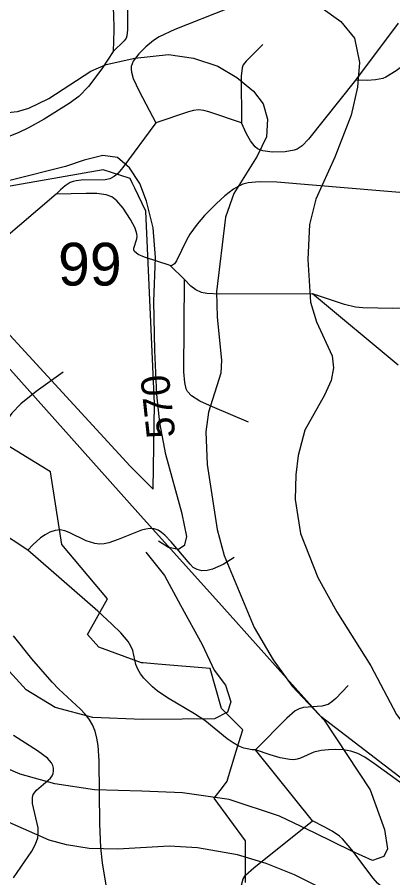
# Model space of a CAD drawing. Extents: x -709584 to -702006, y -1161789 to -1157496.
# Drawn here: x -706210.7 to -706078.8, y -1159031.9 to -1158729.9 of the extents above; entities that cross this region are included whole.
import ezdxf

# ---------------------------------------------------------------- set-up
doc = ezdxf.new("R2010")
doc.units = 0
for name, color, linetype in [('120_vrstevnice hlavní', 7, 'Continuous'), ('121_vrstevnice hlavní_popis', 7, 'Continuous'), ('122_vrstevnice základní', 7, 'Continuous'), ('408_BPEJ_linie', 7, 'Continuous'), ('409_BPEJ_popis', 7, 'Continuous'), ('411_akumulovaný odtok', 7, 'Continuous')]:
    doc.layers.add(name, color=color, linetype=linetype)

msp = doc.modelspace()

# ---------------------------------------------------------------- linework, layer by layer
at = {"layer": '120_vrstevnice hlavní'}
for points in [[(-706161.08, -1158913.64), (-706157.52, -1158915.89), (-706154.09, -1158916.59), (-706151.85, -1158915.06), (-706151.15, -1158912.14), (-706152.82, -1158904.23), (-706158.56, -1158883.42), (-706160.57, -1158872.25), (-706161.72, -1158862.28), (-706162.33, -1158846.88), (-706162.76, -1158829.7), (-706162.17, -1158814.25), (-706162.97, -1158803.77), (-706165.26, -1158794.46), (-706167.63, -1158788.26), (-706171.21, -1158782.75), (-706175.49, -1158779.12), (-706180.64, -1158778.41), (-706187.17, -1158780.09), (-706193.71, -1158782.29), (-706213.26, -1158787.25)], [(-706165.56, -1158917.68), (-706158.94, -1158925.9), (-706153.32, -1158936.23), (-706145.74, -1158950.03), (-706141.49, -1158959.01), (-706137.56, -1158964.35), (-706135.7, -1158970.2), (-706136.92, -1158973.8), (-706141.4, -1158976.18), (-706152.83, -1158976.27), (-706166.75, -1158976.37), (-706184.11, -1158975.7), (-706197.32, -1158972.2), (-706207.59, -1158965.97), (-706217.16, -1158955.61), (-706229.47, -1158944.91), (-706241.64, -1158935.25), (-706258.86, -1158925.01)]]:
    msp.add_lwpolyline(points, dxfattribs=at)
at = {"layer": '122_vrstevnice základní'}
for points in [[(-706104.13, -1158726.39), (-706097.12, -1158731.4), (-706092.34, -1158737.25), (-706090.5, -1158745.77), (-706091.23, -1158754.51), (-706093.51, -1158764.28), (-706099.24, -1158779), (-706105.83, -1158793.72), (-706108.11, -1158802.63), (-706108.68, -1158814.98), (-706107.76, -1158829.93)], [(-706222.03, -1158764.14), (-706210.59, -1158763), (-706206.59, -1158761.85), (-706199.58, -1158758.42), (-706184.85, -1158748.84), (-706179.41, -1158746.55), (-706169.4, -1158744.26), (-706157.56, -1158743.01), (-706148.81, -1158744.25), (-706140.25, -1158747.04), (-706133.57, -1158751.02)], [(-706133.57, -1158751.02), (-706127.76, -1158755.86), (-706124.35, -1158760.33), (-706122.83, -1158765.66), (-706123.2, -1158771.84), (-706126.5, -1158778.71), (-706134.63, -1158791.72), (-706137.59, -1158800.11), (-706140.78, -1158826.26), (-706140.48, -1158835.19), (-706138.94, -1158850.23), (-706139.23, -1158854.81), (-706143.52, -1158868.54), (-706144.52, -1158875.4), (-706143.95, -1158886.84), (-706140.51, -1158909.73), (-706138.08, -1158918.88), (-706127.5, -1158944.05), (-706120.78, -1158955.49), (-706114.2, -1158964.64), (-706102.9, -1158976.66), (-706086.73, -1159001.02), (-706081.78, -1159014.95), (-706080.71, -1159021.74), (-706081.99, -1159024.44), (-706085.97, -1159025.85), (-706093.18, -1159022.59), (-706106.09, -1159016.24), (-706118.59, -1159010.34), (-706136.24, -1159004.42), (-706152.71, -1159002.11), (-706166.95, -1159001.52), (-706183.55, -1159001.05), (-706197.44, -1158998.92), (-706209.61, -1158995.6), (-706220.92, -1158990.74)], [(-706107.76, -1158829.93), (-706105.62, -1158836.79), (-706100.18, -1158848.8), (-706099.61, -1158852.95), (-706100.47, -1158857.38), (-706102.76, -1158862.53), (-706109.77, -1158874.83), (-706112.05, -1158883.7), (-706112.91, -1158890.56), (-706113.06, -1158899.14), (-706111.2, -1158911.16), (-706105.19, -1158926.6), (-706098.47, -1158938.62), (-706086.6, -1158957.49), (-706077.59, -1158974.66), (-706070.72, -1158983.52), (-706051.84, -1159001.26), (-706049.7, -1159004.69), (-706046.41, -1159013.27), (-706043.55, -1159023.57), (-706038.83, -1159032.15)], [(-706086.45, -1159044.3), (-706113.34, -1159030.86), (-706123.35, -1159026.86), (-706133.36, -1159023.85), (-706147.38, -1159021.42), (-706157.39, -1159020.85), (-706175.41, -1159021.85), (-706185.42, -1159021.71), (-706193.43, -1159020.42), (-706199.44, -1159018.7), (-706213.45, -1159012.55), (-706224.32, -1159006.26), (-706241.34, -1158995.11), (-706249.92, -1158991.25)]]:
    msp.add_lwpolyline(points, dxfattribs=at)
at = {"layer": '408_BPEJ_linie'}
for points in [[(-706180.5, -1158783.5), (-706218, -1158790), (-706219.54, -1158789.71), (-706240.72, -1158785.76), (-706243.76, -1158785.89), (-706248.05, -1158786.82), (-706250.59, -1158786.2), (-706254.71, -1158786.38), (-706253.1, -1158793.2), (-706251.5, -1158800), (-706171, -1158887.5), (-706166.59, -1158891.91), (-706163, -1158895.5), (-706162.5, -1158865.5), (-706165.5, -1158798), (-706169.38, -1158789.88), (-706170.29, -1158787.98), (-706171, -1158786.5), (-706174.61, -1158785.36), (-706180.5, -1158783.5)], [(-706073.32, -1158998.96), (-706104, -1158975.5), (-706116.15, -1158961.93), (-706137.95, -1158937.58), (-706168.3, -1158903.68), (-706239.39, -1158824.28)], [(-706130.5, -1159033.54), (-706130.5, -1159019), (-706141.5, -1159004), (-706138.64, -1159000.19), (-706137, -1158998), (-706136.49, -1158996.33), (-706133.8, -1158987.52), (-706132.28, -1158982.56), (-706131.5, -1158980), (-706139, -1158972.5), (-706143, -1158958.5), (-706161.28, -1158956.98), (-706166.48, -1158956.54), (-706167, -1158956.5), (-706182, -1158951), (-706186, -1158946.5), (-706183.46, -1158941.97), (-706181.71, -1158938.84), (-706179, -1158934), (-706195, -1158915), (-706199, -1158889.5), (-706216, -1158879)]]:
    msp.add_lwpolyline(points, dxfattribs=at)
at = {"layer": '411_akumulovaný odtok'}
for p, q in [((-706076.99, -1158732), (-706091.99, -1158752)), ((-706151.99, -1158822), (-706156.99, -1158817)), ((-706076.99, -1158852), (-706106.99, -1158827)), ((-706206.99, -1158917), (-706221.99, -1158907)), ((-706106.99, -1159012), (-706126.99, -1158987))]:
    msp.add_line(p, q, dxfattribs=at)
for points in [[(-706209.49, -1158674.5), (-706198.4, -1158685.35), (-706196.36, -1158687.63), (-706194.58, -1158689.99), (-706193.24, -1158692.52), (-706192.82, -1158693.85), (-706192.31, -1158696.64), (-706191.45, -1158703.78), (-706190.67, -1158706.46), (-706190.06, -1158707.72), (-706187.52, -1158711.22), (-706180.5, -1158718.91), (-706178.82, -1158721.25), (-706178.16, -1158722.49), (-706177.3, -1158725.21), (-706176.9, -1158728.42), (-706176.79, -1158734.4), (-706176.99, -1158742)], [(-706171.99, -1158722), (-706171.95, -1158734.37), (-706172.15, -1158736.49), (-706172.44, -1158737.23), (-706173.13, -1158738.19), (-706176.99, -1158742)], [(-706136.99, -1158727), (-706155.3, -1158734.18), (-706160.85, -1158736.75), (-706162.85, -1158738.05), (-706165.54, -1158740.3), (-706167.98, -1158742.75), (-706169.94, -1158745.34), (-706170.66, -1158747.17), (-706170.72, -1158748.19), (-706170.59, -1158749.23), (-706169.95, -1158751.39), (-706167.9, -1158755.82), (-706161.99, -1158767)], [(-706041.99, -1158732), (-706056.76, -1158735.62), (-706059.84, -1158736.57), (-706061.81, -1158737.38), (-706065.47, -1158739.62), (-706077.64, -1158748.74), (-706081.24, -1158750.98), (-706082.3, -1158751.39), (-706084.95, -1158751.9), (-706087.8, -1158752.07), (-706091.99, -1158752)], [(-706124.49, -1158739.5), (-706130.37, -1158745.32), (-706131.35, -1158746.68), (-706131.76, -1158747.71), (-706132.04, -1158750.62), (-706131.99, -1158767)], [(-706176.99, -1158742), (-706180.92, -1158748.05), (-706185.61, -1158754.22), (-706189.07, -1158757.7), (-706192.42, -1158760.19), (-706201.22, -1158765.67), (-706206.67, -1158768.69), (-706210.39, -1158770.52), (-706214.2, -1158772.05)], [(-706091.99, -1158752), (-706108.38, -1158772.67), (-706110.7, -1158775.03), (-706112.44, -1158776.2), (-706113.41, -1158776.59), (-706116.63, -1158777.16), (-706121.15, -1158777.23), (-706124.42, -1158776.86), (-706126.34, -1158776.15), (-706127.21, -1158775.44), (-706128.83, -1158773.32), (-706130.23, -1158770.82), (-706131.99, -1158767)], [(-706131.99, -1158767), (-706143.39, -1158763.14), (-706145.19, -1158762.63), (-706146.99, -1158762.38), (-706148.79, -1158762.63), (-706150.59, -1158763.14), (-706161.99, -1158767)], [(-706161.99, -1158767), (-706173.6, -1158782.67), (-706175.35, -1158784.72), (-706176.64, -1158785.84), (-706178.13, -1158786.58), (-706179.83, -1158786.94), (-706188.17, -1158787.14), (-706190, -1158787.3), (-706191, -1158787.54), (-706192.03, -1158787.95), (-706193.89, -1158789.11), (-706195.47, -1158790.45), (-706196.99, -1158792)], [(-706069.49, -1158792), (-706119.59, -1158787.76), (-706125.72, -1158787.63), (-706129.62, -1158788.05), (-706131.46, -1158788.56), (-706133.15, -1158789.3), (-706134.76, -1158790.25), (-706137.82, -1158792.57), (-706140.75, -1158795.23), (-706144.95, -1158799.52), (-706147.56, -1158802.52), (-706150.11, -1158806.1), (-706151.28, -1158808.14), (-706154.73, -1158815.43), (-706155.5, -1158816.46), (-706156.12, -1158816.94), (-706156.63, -1158817.12), (-706156.99, -1158817)], [(-706196.99, -1158792), (-706216.34, -1158808.51), (-706224.82, -1158816.26), (-706227.94, -1158819.54), (-706230.7, -1158823.04), (-706235.01, -1158830.41), (-706237.32, -1158833.7), (-706238.7, -1158835.05), (-706240.39, -1158836.17), (-706242.28, -1158837.04), (-706246.46, -1158838.28), (-706253.27, -1158839.48), (-706265.04, -1158840.81), (-706269.72, -1158841.08), (-706272.09, -1158841.06), (-706274.72, -1158840.75), (-706277.51, -1158840.07), (-706280.18, -1158839.09), (-706285.23, -1158836.52), (-706289.29, -1158833.93), (-706291.99, -1158832)], [(-706156.99, -1158817), (-706165.99, -1158814.17), (-706168.22, -1158813.19), (-706169.49, -1158812.18), (-706169.78, -1158811.57), (-706169.79, -1158810.91), (-706168.71, -1158807.73), (-706168.59, -1158806.84), (-706168.67, -1158805.9), (-706169.3, -1158803.94), (-706170.88, -1158800.93), (-706173.49, -1158796.96), (-706175.7, -1158794.3), (-706177.42, -1158792.97), (-706179.4, -1158792.24), (-706182.73, -1158791.82), (-706186.43, -1158791.76), (-706196.99, -1158792)], [(-706129.49, -1158872), (-706142.13, -1158866.68), (-706146.56, -1158864.63), (-706149.45, -1158862.82), (-706150.88, -1158861.28), (-706151.36, -1158860.31), (-706151.89, -1158858.07), (-706152.15, -1158854.37), (-706151.99, -1158822)], [(-706106.99, -1158827), (-706139.56, -1158827.05), (-706144.16, -1158826.91), (-706146.04, -1158826.53), (-706148, -1158825.57), (-706149.74, -1158824.25), (-706151.99, -1158822)], [(-706044.49, -1158832), (-706054.05, -1158829.13), (-706056.95, -1158828.46), (-706059.33, -1158828.18), (-706061.6, -1158828.39), (-706063.53, -1158829.14), (-706067.38, -1158831.02), (-706071.01, -1158831.79), (-706078.8, -1158832.1), (-706089.32, -1158831.92), (-706091.91, -1158831.64), (-706095.85, -1158830.74), (-706106.99, -1158827)], [(-706194.49, -1158854.5), (-706204.02, -1158861.31), (-706209.36, -1158865.56), (-706212.53, -1158868.85), (-706217.84, -1158875.98), (-706219.61, -1158878.03), (-706221.49, -1158879.51), (-706222.5, -1158879.88), (-706223.57, -1158879.93), (-706225.86, -1158879.29), (-706228.25, -1158878.06), (-706231.87, -1158875.62), (-706234.19, -1158873.76), (-706236.32, -1158871.71), (-706240, -1158866.87), (-706240.99, -1158865.8), (-706242.2, -1158864.96), (-706243.61, -1158864.47), (-706245.18, -1158864.43), (-706246.8, -1158864.72), (-706249.78, -1158865.82), (-706251.99, -1158867)], [(-706134.49, -1158919.5), (-706138.41, -1158921.96), (-706142.1, -1158923.61), (-706144.03, -1158924.1), (-706145.86, -1158924.19), (-706147.48, -1158923.79), (-706148.87, -1158922.99), (-706150.02, -1158921.92), (-706156.59, -1158914.06), (-706158.84, -1158911.7), (-706160.02, -1158910.73), (-706161.25, -1158909.97), (-706162.55, -1158909.5), (-706163.99, -1158909.38), (-706165.5, -1158909.57), (-706167.06, -1158909.97), (-706175.25, -1158913.26), (-706178.56, -1158914.38), (-706180.2, -1158914.72), (-706181.83, -1158914.82), (-706183.38, -1158914.63), (-706186.45, -1158913.64), (-706192.45, -1158910.74), (-706193.96, -1158910.16), (-706195.64, -1158909.87), (-706197.41, -1158910), (-706199.17, -1158910.59), (-706200.89, -1158911.52), (-706202.5, -1158912.67), (-706205.19, -1158915.06), (-706206.99, -1158917)], [(-706126.99, -1158987), (-706128.26, -1158987.07), (-706131.12, -1158986.44), (-706132.87, -1158985.74), (-706134.91, -1158984.59), (-706136.97, -1158983.13), (-706144.81, -1158976.72), (-706148.45, -1158974.35), (-706157.98, -1158968.8), (-706161.52, -1158966.36), (-706163.22, -1158964.95), (-706166.18, -1158961.9), (-706167.4, -1158960.31), (-706168.39, -1158958.7), (-706169.09, -1158957.07), (-706170.09, -1158952.19), (-706170.79, -1158950.61), (-706171.78, -1158949.05), (-706174.35, -1158945.96), (-706177.41, -1158942.89), (-706182.43, -1158938.31), (-706206.99, -1158917)], [(-706179.47, -1159034.54), (-706180.75, -1159026.69), (-706181.32, -1159021.3), (-706181.66, -1159013.04), (-706181.87, -1158990.86), (-706182.29, -1158985.53), (-706182.7, -1158982.98), (-706183.32, -1158980.53), (-706184.23, -1158978.23), (-706185.41, -1158976.28), (-706186.84, -1158974.46), (-706188.47, -1158972.73), (-706196.02, -1158965.78), (-706198.41, -1158963.33), (-706205.59, -1158955.13), (-706211.99, -1158947)], [(-706094.49, -1158964.5), (-706098.85, -1158968.98), (-706100.27, -1158970.22), (-706101.56, -1158971.07), (-706103.76, -1158971.74), (-706110.23, -1158972.21), (-706111.73, -1158972.62), (-706113.06, -1158973.35), (-706116.06, -1158975.95), (-706126.99, -1158987)], [(-706211.99, -1159032), (-706205.56, -1159022.56), (-706204.27, -1159020.16), (-706203.46, -1159017.92), (-706203.27, -1159016.77), (-706203.37, -1159014.36), (-706205.27, -1159005.87), (-706205.3, -1159003.7), (-706205.04, -1159002.72), (-706203.92, -1159001.14), (-706199, -1158996.99), (-706198.42, -1158996.19), (-706198.05, -1158995.32), (-706197.88, -1158994.39), (-706197.9, -1158993.46), (-706198.14, -1158992.54), (-706198.6, -1158991.64), (-706200.05, -1158989.99), (-706203.5, -1158987.36), (-706211.99, -1158982)], [(-706064.49, -1158994.5), (-706066.69, -1158996.81), (-706068.94, -1158998.59), (-706070.21, -1158999.29), (-706071.51, -1158999.73), (-706072.86, -1158999.83), (-706074.15, -1158999.59), (-706076.41, -1158998.43), (-706085.28, -1158991.93), (-706088.7, -1158989.6), (-706091.07, -1158988.32), (-706093.55, -1158987.48), (-706096.14, -1158987.08), (-706098.79, -1158986.95), (-706101.44, -1158987.02), (-706104.04, -1158987.3), (-706106.52, -1158987.89), (-706111.2, -1158989.97), (-706112.37, -1158990.34), (-706113.61, -1158990.51), (-706115.04, -1158990.46), (-706118.42, -1158989.81), (-706121.94, -1158988.78), (-706126.99, -1158987)], [(-706131.99, -1159042), (-706132.11, -1159037.76), (-706132, -1159034.58), (-706131.38, -1159032.29), (-706130.52, -1159031.07), (-706127.57, -1159028.38), (-706106.99, -1159012)], [(-706056.99, -1159047), (-706065.77, -1159041.11), (-706070.13, -1159038.69), (-706073.46, -1159037.6), (-706079.33, -1159036.67), (-706081.47, -1159035.93), (-706082.42, -1159035.35), (-706084.16, -1159033.83), (-706085.76, -1159032.04), (-706093.27, -1159022.07), (-706096.48, -1159018.29), (-706097.52, -1159017.37), (-706100.09, -1159015.58), (-706102.88, -1159014.01), (-706106.99, -1159012)]]:
    msp.add_lwpolyline(points, dxfattribs=at)

# ---------------------------------------------------------------- texts
at = {"layer": '121_vrstevnice hlavní_popis'}
msp.add_text('570', height=10, rotation=96.1545, dxfattribs=at).set_placement((-706155.13, -1158877.12))
at = {"layer": '409_BPEJ_popis'}
msp.add_text('99', height=15, dxfattribs=at).set_placement((-706196.34, -1158824.08))

doc.saveas('drawing.dxf')
